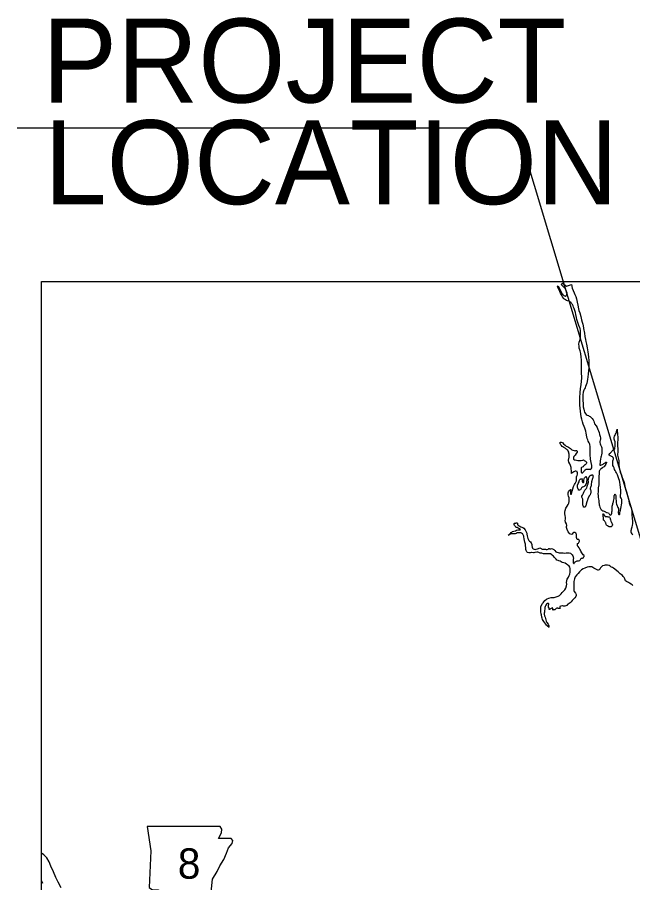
# Model space of a CAD drawing. Extents: x 813775 to 1157140, y 1757555 to 1979907.
# Drawn here: x 822466 to 848124, y 1943761 to 1979830 of the extents above; entities that cross this region are included whole.
import ezdxf

# ---------------------------------------------------------------- set-up
doc = ezdxf.new("R2010")
doc.units = 0
for name, color, linetype in [('Level 10', 7, 'Continuous'), ('Level 21', 7, 'Continuous'), ('Level 9', 7, 'Continuous'), ('R_Draft', 7, 'Continuous')]:
    doc.layers.add(name, color=color, linetype=linetype)

msp = doc.modelspace()

# ---------------------------------------------------------------- linework, layer by layer
at = {"layer": 'Level 10'}
for points in [[(824295, 1943550), (824167, 1943777), (824078, 1943973), (823972, 1944212), (823869, 1944448), (823800, 1944629), (823697, 1944803), (823569, 1944918), (823472, 1944985)], [(823531, 1943728), (823472, 1943859)]]:
    msp.add_lwpolyline(points, dxfattribs=at)
at = {"layer": 'Level 21'}
msp.add_lwpolyline([(827884, 1946109), (828036, 1945094), (827968, 1943555), (828104, 1943470), (828357, 1943470), (828357, 1942929), (830489, 1942929), (830591, 1943149), (830557, 1943504), (830608, 1943910), (830794, 1944231), (830912, 1944468), (831081, 1944722), (831183, 1944993), (831267, 1945212), (831420, 1945399), (831453, 1945517), (831386, 1945602), (830861, 1945602), (830980, 1945838), (830997, 1945991), (830927, 1946108)], close=True, dxfattribs=at)
at = {"layer": 'Level 9'}
for points in [[(844985, 1968600), (845014, 1968631), (845172, 1968325), (845208, 1968290), (845229, 1968262), (845257, 1968233), (845275, 1968221), (845312, 1968203), (845322, 1968206), (845335, 1968218), (845345, 1968226), (845361, 1968242), (845373, 1968263), (845384, 1968287), (845390, 1968305), (845389, 1968331), (845377, 1968367), (845366, 1968399), (845353, 1968445), (845341, 1968476), (845330, 1968496), (845322, 1968514), (845298, 1968540), (845283, 1968553), (845147, 1968697), (845198, 1968754), (845358, 1968629), (845572, 1968691)], [(845572, 1968691), (845599, 1968541), (845645, 1968438), (845682, 1968352), (845716, 1968283), (845757, 1968191), (845779, 1968096), (845800, 1968032), (845811, 1967960), (845834, 1967828), (845851, 1967757), (845849, 1967753), (845879, 1967615), (845913, 1967513), (845956, 1967354), (845986, 1967226), (846018, 1967121), (846040, 1967041), (846074, 1966886), (846079, 1966860), (846114, 1966658), (846133, 1966526), (846149, 1966394), (846164, 1966317), (846196, 1966203), (846229, 1966049), (846254, 1965890), (846282, 1965678), (846295, 1965516), (846301, 1965384), (846290, 1965205), (846286, 1965115), (846269, 1964955), (846251, 1964850), (846235, 1964730), (846208, 1964583), (846162, 1964448), (846135, 1964388), (846114, 1964343), (846085, 1964283), (846061, 1964204), (846043, 1964100), (846041, 1963987), (846047, 1963883), (846047, 1963865), (846055, 1963737), (846064, 1963601), (846082, 1963500), (846101, 1963424), (846120, 1963374), (846147, 1963327), (846189, 1963281), (846232, 1963252), (846278, 1963229), (846312, 1963211), (846347, 1963188), (846400, 1963137), (846434, 1963103), (846475, 1963048), (846498, 1963002), (846538, 1962883), (846605, 1962804), (846645, 1962727), (846672, 1962655), (846701, 1962590), (846728, 1962520), (846742, 1962438), (846761, 1962354), (846778, 1962307), (846782, 1962289), (846783, 1962233), (846770, 1962206), (846753, 1962154), (846754, 1962110), (846769, 1962056), (846785, 1962016), (846802, 1961983), (846825, 1961931), (846833, 1961891), (846838, 1961849), (846837, 1961805), (846834, 1961741), (846832, 1961665), (846821, 1961591), (846810, 1961542), (846799, 1961490), (846784, 1961408), (846769, 1961341), (846766, 1961315), (846762, 1961287), (846761, 1961241), (846758, 1961221), (846750, 1961199), (846748, 1961189), (846752, 1961181), (846755, 1961167), (846765, 1961161), (846777, 1961159), (846789, 1961157), (846824, 1961172), (846862, 1961191)], [(846038, 1960847), (846047, 1960854), (846063, 1960866), (846081, 1960894), (846094, 1960915), (846114, 1960943), (846129, 1960959), (846147, 1960974), (846187, 1960990), (846231, 1960993), (846267, 1960994), (846287, 1960994), (846319, 1960991), (846347, 1960985), (846372, 1960990), (846392, 1961010), (846415, 1961051), (846422, 1961147), (846395, 1961278), (846359, 1961410), (846347, 1961610), (846348, 1961780), (846356, 1961893), (846347, 1961960), (846338, 1962006), (846331, 1962042), (846311, 1962096), (846271, 1962167), (846250, 1962223), (846229, 1962281), (846212, 1962350), (846186, 1962496), (846166, 1962578), (846155, 1962626), (846130, 1962705), (846101, 1962771), (846061, 1962874), (846027, 1962972), (846001, 1963078), (845973, 1963181), (845947, 1963415), (845931, 1963545), (845917, 1963667), (845918, 1963803), (845925, 1963977), (845939, 1964184), (845954, 1964352), (845975, 1964511), (845995, 1964659), (846004, 1964788), (846001, 1964872), (845993, 1964970), (845991, 1965074), (845995, 1965296), (845993, 1965394), (845989, 1965552), (845979, 1965666), (845956, 1965812), (845930, 1965928), (845896, 1966039), (845885, 1966117), (845883, 1966203), (845895, 1966288), (845927, 1966404), (845946, 1966495), (845950, 1966603), (845951, 1966655), (845948, 1966687), (845945, 1966775), (845931, 1966853), (845919, 1966889), (845873, 1966986), (845835, 1967110), (845798, 1967233), (845777, 1967321), (845755, 1967437), (845735, 1967524), (845716, 1967606), (845686, 1967690), (845661, 1967747), (845640, 1967805), (845609, 1967862), (845579, 1967906), (845560, 1967934), (845504, 1967969), (845471, 1967994), (845411, 1968007), (845361, 1968030), (845316, 1968057), (845286, 1968077), (845254, 1968100), (845235, 1968128), (845202, 1968179), (845182, 1968219), (845153, 1968269), (845120, 1968332), (845081, 1968396), (844985, 1968600)], [(847507, 1959400), (847528, 1959360), (847536, 1959343), (847537, 1959309), (847531, 1959284), (847528, 1959268), (847515, 1959222), (847513, 1959196), (847519, 1959176), (847534, 1959120), (847546, 1959113), (847559, 1959111), (847577, 1959107), (847582, 1959123), (847585, 1959179), (847596, 1959240), (847609, 1959294), (847628, 1959356), (847649, 1959429), (847657, 1959503), (847664, 1959581), (847669, 1959635), (847670, 1959671), (847665, 1959727), (847636, 1959793), (847619, 1959835), (847614, 1959897), (847624, 1960003), (847628, 1960103), (847614, 1960241), (847602, 1960347), (847590, 1960453), (847577, 1960527), (847548, 1960600), (847520, 1960678), (847491, 1960762), (847451, 1960843), (847423, 1960882), (847386, 1960936), (847371, 1960988), (847352, 1961047), (847327, 1961105), (847302, 1961155), (847296, 1961177), (847293, 1961215), (847294, 1961265), (847293, 1961309), (847293, 1961343), (847304, 1961387), (847317, 1961419), (847321, 1961439), (847321, 1961451), (847314, 1961471), (847308, 1961485), (847277, 1961515), (847241, 1961526), (847221, 1961532), (847191, 1961547), (847187, 1961547), (847149, 1961574), (847142, 1961592), (847140, 1961608), (847148, 1961628), (847152, 1961635), (847163, 1961651), (847193, 1961681), (847224, 1961710), (847254, 1961730), (847273, 1961757), (847297, 1961785), (847316, 1961806), (847348, 1961822), (847375, 1961843), (847385, 1961881), (847390, 1961935), (847389, 1961985), (847392, 1962047), (847391, 1962079), (847386, 1962135), (847363, 1962203), (847346, 1962253), (847349, 1962321), (847366, 1962369), (847387, 1962412), (847406, 1962450), (847431, 1962501), (847443, 1962535), (847446, 1962555), (847452, 1962583), (847461, 1962613), (847470, 1962658), (847471, 1962619), (847474, 1962593), (847480, 1962552), (847485, 1962506), (847495, 1962434), (847508, 1962342), (847510, 1962250), (847501, 1962197), (847492, 1962129), (847492, 1962031)], [(845622, 1960854), (845589, 1960823), (845573, 1960811), (845571, 1960831), (845569, 1960919), (845565, 1961031), (845556, 1961069), (845529, 1961145), (845498, 1961216), (845461, 1961286), (845451, 1961362), (845464, 1961450), (845473, 1961486), (845480, 1961534), (845479, 1961572), (845473, 1961622), (845464, 1961666), (845455, 1961702), (845438, 1961746), (845422, 1961786), (845397, 1961809), (845365, 1961829), (845365, 1961831), (845337, 1961844), (845302, 1961870), (845278, 1961889), (845256, 1961903), (845209, 1961932), (845187, 1961946), (845149, 1961983), (845128, 1962011), (845112, 1962038), (845099, 1962060), (845085, 1962084), (845079, 1962094), (845094, 1962110), (845112, 1962118), (845148, 1962121), (845180, 1962110), (845204, 1962090), (845245, 1962047), (845302, 1961996), (845351, 1961962), (845387, 1961937), (845415, 1961924), (845449, 1961908), (845486, 1961887), (845526, 1961854), (845587, 1961807), (845631, 1961783), (845677, 1961776), (845721, 1961767), (845753, 1961770), (845779, 1961770), (845797, 1961762), (845806, 1961740), (845806, 1961708), (845772, 1961648), (845721, 1961583), (845691, 1961550), (845666, 1961520), (845653, 1961489), (845649, 1961461), (845651, 1961441), (845660, 1961419), (845670, 1961404), (845688, 1961392), (845726, 1961383), (845779, 1961369), (845839, 1961361), (845887, 1961355), (845939, 1961356), (845978, 1961361), (846032, 1961366), (846050, 1961370), (846070, 1961379), (846090, 1961377), (846104, 1961363), (846134, 1961344), (846157, 1961334), (846173, 1961321), (846199, 1961283), (846198, 1961249), (846177, 1961218), (846149, 1961190), (846139, 1961184), (846122, 1961171), (846096, 1961145), (846077, 1961119), (846053, 1961098), (846023, 1961084), (845986, 1961065), (845976, 1961049), (845975, 1961017), (845979, 1960969), (845971, 1960888), (845973, 1960862), (846000, 1960849), (846016, 1960845), (846028, 1960845), (846038, 1960847)], [(847492, 1962031), (847495, 1961937), (847499, 1961865), (847500, 1961783), (847507, 1961731), (847506, 1961691), (847495, 1961635), (847490, 1961575), (847497, 1961531), (847524, 1961467), (847535, 1961419), (847544, 1961359), (847550, 1961261), (847550, 1961153), (847565, 1961073), (847579, 1960979), (847601, 1960870), (847655, 1960744), (847689, 1960647), (847716, 1960577), (847753, 1960492), (847766, 1960440), (847814, 1960221), (847865, 1960049), (847906, 1959904), (847942, 1959752), (847979, 1959599), (848013, 1959471), (848053, 1959392), (848071, 1959342), (848086, 1959224), (848090, 1959090), (848099, 1958950), (848117, 1958824), (848119, 1958724), (848104, 1958656), (848089, 1958580), (848063, 1958495), (848053, 1958473), (848046, 1958431), (848045, 1958385), (848059, 1958347), (848092, 1958301), (848133, 1958258)], [(846862, 1961191), (846892, 1961209), (846919, 1961228), (846947, 1961246), (846975, 1961265), (846990, 1961271), (847010, 1961282), (847022, 1961286), (847034, 1961292), (847036, 1961270), (847033, 1961254), (847023, 1961240), (847003, 1961209), (846980, 1961167), (846945, 1961124), (846930, 1961100), (846896, 1961077), (846863, 1961049), (846813, 1961014), (846788, 1960993), (846762, 1960969), (846739, 1960936), (846731, 1960910), (846723, 1960844), (846724, 1960784), (846715, 1960724), (846708, 1960637), (846709, 1960579), (846710, 1960533), (846709, 1960489), (846706, 1960347), (846688, 1960212), (846685, 1960130), (846679, 1960052), (846674, 1959972), (846680, 1959900), (846687, 1959822), (846694, 1959758), (846706, 1959678), (846717, 1959614), (846726, 1959544), (846731, 1959512), (846737, 1959462), (846754, 1959411), (846781, 1959363), (846793, 1959347), (846812, 1959306), (846822, 1959298), (846865, 1959260), (846897, 1959255), (846939, 1959246), (846983, 1959219), (846998, 1959207), (847028, 1959195), (847064, 1959192), (847118, 1959171), (847135, 1959147), (847147, 1959131), (847161, 1959110), (847177, 1959094), (847186, 1959086), (847213, 1959092), (847225, 1959101), (847235, 1959107), (847241, 1959127), (847252, 1959165), (847256, 1959193), (847259, 1959223), (847262, 1959258), (847268, 1959300), (847271, 1959338), (847272, 1959382), (847269, 1959430), (847269, 1959458), (847276, 1959502), (847289, 1959536), (847301, 1959561), (847314, 1959603), (847321, 1959637), (847325, 1959661), (847336, 1959715), (847345, 1959768), (847346, 1959832), (847349, 1959862), (847357, 1959892), (847364, 1959914), (847376, 1959944), (847380, 1959949), (847390, 1959951), (847410, 1959923), (847415, 1959897), (847421, 1959865), (847424, 1959831), (847427, 1959741), (847432, 1959689), (847433, 1959649), (847436, 1959589), (847443, 1959543), (847470, 1959472), (847487, 1959446), (847507, 1959400)], [(845820, 1957876), (845829, 1957898), (845859, 1957919), (845880, 1957941), (845894, 1957967), (845903, 1957992), (845905, 1958014), (845895, 1958039), (845874, 1958059), (845846, 1958069), (845816, 1958068), (845800, 1958088), (845790, 1958106), (845781, 1958144), (845774, 1958197), (845777, 1958230), (845779, 1958270), (845772, 1958298), (845764, 1958313), (845748, 1958329), (845713, 1958357), (845671, 1958356), (845628, 1958327), (845593, 1958290), (845567, 1958280), (845507, 1958297), (845427, 1958389), (845393, 1958479), (845368, 1958561), (845365, 1958609), (845372, 1958655), (845361, 1958715), (845326, 1958784), (845309, 1958854), (845316, 1958910), (845321, 1958980), (845307, 1959068), (845292, 1959136), (845300, 1959206), (845311, 1959274), (845337, 1959371), (845398, 1959456), (845438, 1959525), (845461, 1959582), (845474, 1959652), (845477, 1959724), (845470, 1959798), (845450, 1959868), (845439, 1959930), (845434, 1959980), (845440, 1960006), (845449, 1960046), (845472, 1960090), (845486, 1960113), (845498, 1960121), (845515, 1960137), (845535, 1960144), (845539, 1960136), (845538, 1960122), (845536, 1960108), (845532, 1960081), (845529, 1960059), (845527, 1960027), (845526, 1960011), (845526, 1959987), (845526, 1959963), (845533, 1959953), (845537, 1959949), (845545, 1959950), (845553, 1959944), (845561, 1959946), (845567, 1959952), (845570, 1959956), (845578, 1959984), (845587, 1960026), (845598, 1960085), (845622, 1960177), (845659, 1960278), (845695, 1960353), (845726, 1960405), (845751, 1960458), (845776, 1960516), (845783, 1960553), (845787, 1960595), (845780, 1960651), (845779, 1960677), (845792, 1960715), (845804, 1960733), (845821, 1960786), (845820, 1960820), (845820, 1960844), (845816, 1960866), (845813, 1960877), (845811, 1960891), (845805, 1960897), (845791, 1960901), (845757, 1960913), (845727, 1960912), (845693, 1960903), (845673, 1960891), (845622, 1960854)], [(845846, 1960401), (845885, 1960472), (845894, 1960514), (845905, 1960543), (845923, 1960571), (845935, 1960583), (845946, 1960586), (845956, 1960588), (845968, 1960596), (845986, 1960596), (846010, 1960589), (846018, 1960587), (846026, 1960579), (846023, 1960561), (846017, 1960537), (846012, 1960509), (846012, 1960493), (846029, 1960459), (846035, 1960451), (846049, 1960435), (846057, 1960435), (846071, 1960446), (846085, 1960460), (846087, 1960460), (846092, 1960484), (846089, 1960516), (846087, 1960540), (846098, 1960588), (846104, 1960608), (846113, 1960629), (846125, 1960643), (846133, 1960655), (846145, 1960671), (846154, 1960679), (846164, 1960684), (846193, 1960650), (846199, 1960630), (846214, 1960584), (846205, 1960548), (846194, 1960496), (846194, 1960472), (846191, 1960440), (846191, 1960408), (846174, 1960377), (846161, 1960341)], [(846253, 1959772), (846236, 1959698), (846229, 1959671), (846202, 1959597), (846196, 1959577), (846187, 1959531), (846180, 1959506), (846170, 1959480), (846168, 1959474), (846159, 1959452), (846149, 1959434), (846139, 1959420), (846129, 1959413), (846107, 1959411), (846086, 1959409), (846079, 1959416), (846073, 1959442), (846061, 1959466), (846046, 1959508), (846039, 1959568), (846040, 1959622), (846045, 1959662), (846047, 1959690), (846046, 1959718), (846040, 1959742), (846027, 1959776), (846008, 1959836), (846007, 1959874), (846025, 1959910), (846050, 1959947), (846067, 1959991), (846084, 1960037), (846100, 1960070), (846129, 1960116), (846152, 1960151), (846168, 1960165), (846189, 1960195), (846209, 1960224), (846226, 1960268), (846229, 1960286), (846243, 1960329), (846254, 1960357), (846262, 1960381), (846269, 1960419), (846274, 1960453), (846274, 1960483), (846273, 1960507), (846273, 1960537), (846274, 1960559), (846276, 1960581), (846282, 1960602), (846285, 1960616), (846289, 1960630), (846301, 1960654), (846306, 1960670), (846316, 1960688), (846322, 1960698), (846341, 1960719), (846363, 1960731), (846377, 1960741), (846391, 1960746), (846403, 1960750), (846413, 1960754), (846423, 1960760), (846438, 1960763), (846448, 1960761), (846457, 1960753), (846457, 1960751), (846463, 1960737), (846465, 1960729), (846467, 1960715), (846470, 1960685), (846468, 1960665), (846466, 1960661), (846455, 1960627), (846445, 1960603), (846438, 1960582)], [(846161, 1960341), (846135, 1960307), (846118, 1960288), (846094, 1960272), (846070, 1960259), (846036, 1960249), (846021, 1960240), (845995, 1960218), (845974, 1960186), (845958, 1960159), (845943, 1960141), (845929, 1960131), (845905, 1960126), (845881, 1960122), (845863, 1960127), (845861, 1960143), (845856, 1960161), (845841, 1960207), (845819, 1960235), (845816, 1960277), (845823, 1960337), (845837, 1960361), (845846, 1960401)], [(846438, 1960582), (846417, 1960516), (846408, 1960472), (846402, 1960440), (846397, 1960387), (846398, 1960357), (846398, 1960329), (846391, 1960285), (846385, 1960269), (846370, 1960247), (846364, 1960233), (846357, 1960206), (846355, 1960180), (846364, 1960142), (846376, 1960113), (846383, 1960091), (846385, 1960067), (846384, 1960035), (846380, 1960007), (846367, 1959978), (846346, 1959928), (846344, 1959926), (846318, 1959893), (846253, 1959772)], [(846900, 1958987), (846893, 1959017), (846891, 1959037), (846887, 1959057), (846886, 1959085), (846886, 1959095), (846883, 1959123), (846887, 1959129), (846897, 1959133), (846905, 1959131), (846913, 1959119), (846920, 1959109), (846922, 1959101), (846928, 1959087), (846934, 1959075), (846942, 1959064), (846947, 1959056), (846955, 1959050), (846979, 1959030), (846995, 1959024), (847019, 1959025), (847029, 1959027), (847043, 1959025), (847055, 1959022), (847065, 1959018), (847081, 1959010), (847097, 1959008), (847109, 1959007), (847121, 1959007), (847133, 1959005), (847147, 1959003), (847155, 1959001), (847161, 1958995), (847176, 1958972), (847182, 1958952), (847182, 1958926), (847199, 1958878), (847216, 1958832)], [(847216, 1958832), (847226, 1958816), (847243, 1958769), (847258, 1958739), (847272, 1958715), (847279, 1958671), (847268, 1958637), (847254, 1958615), (847234, 1958602), (847222, 1958598), (847169, 1958593), (847145, 1958595), (847112, 1958612), (847070, 1958635), (847048, 1958649), (847033, 1958665), (847023, 1958685), (847013, 1958710), (847008, 1958732), (847000, 1958756), (846991, 1958776), (846975, 1958806), (846965, 1958822), (846948, 1958837), (846930, 1958853), (846912, 1958871), (846903, 1958903), (846901, 1958927), (846900, 1958987)], [(844865, 1957318), (844825, 1957365), (844782, 1957405), (844756, 1957430), (844697, 1957463), (844657, 1957470), (844579, 1957469), (844541, 1957466), (844453, 1957469), (844409, 1957470), (844333, 1957489), (844261, 1957501), (844213, 1957523), (844171, 1957536), (844121, 1957539), (844047, 1957526), (843995, 1957513), (843981, 1957510), (843905, 1957521), (843887, 1957523), (843853, 1957516), (843794, 1957509), (843739, 1957530), (843709, 1957552), (843680, 1957603), (843671, 1957653), (843664, 1957737), (843659, 1957801), (843649, 1957875), (843628, 1957953), (843607, 1958018), (843599, 1958094), (843586, 1958170), (843581, 1958208), (843563, 1958254), (843542, 1958281), (843526, 1958305), (843491, 1958335), (843463, 1958340), (843405, 1958349), (843337, 1958346), (843299, 1958337), (843264, 1958318), (843228, 1958304), (843184, 1958297), (843162, 1958303), (843118, 1958308), (843090, 1958307), (843052, 1958307), (843035, 1958300), (843003, 1958278), (842983, 1958265), (842962, 1958253), (842950, 1958245), (842938, 1958240), (842938, 1958246), (842983, 1958283), (843024, 1958326), (843046, 1958351), (843081, 1958377), (843119, 1958396), (843172, 1958413), (843232, 1958432), (843285, 1958451), (843333, 1958468), (843367, 1958474), (843411, 1958473), (843421, 1958473), (843429, 1958474), (843435, 1958476), (843439, 1958480), (843432, 1958494), (843418, 1958503), (843406, 1958513), (843354, 1958542), (843307, 1958562), (843277, 1958569), (843247, 1958586), (843231, 1958608), (843212, 1958630), (843190, 1958660), (843186, 1958667), (843175, 1958685), (843177, 1958701), (843181, 1958713), (843187, 1958732), (843196, 1958742), (843230, 1958748), (843246, 1958751), (843272, 1958755), (843284, 1958755), (843296, 1958754), (843316, 1958740), (843322, 1958722), (843325, 1958694), (843333, 1958676), (843354, 1958658), (843390, 1958633), (843462, 1958598), (843543, 1958560), (843579, 1958532)], [(843579, 1958532), (843641, 1958469), (843686, 1958388), (843703, 1958330), (843714, 1958285), (843727, 1958211), (843736, 1958167), (843755, 1958105), (843778, 1958049), (843792, 1958028), (843823, 1957996), (843861, 1957963), (843892, 1957923), (843923, 1957850), (843924, 1957818), (843929, 1957752), (843952, 1957702), (843978, 1957677), (844019, 1957661), (844059, 1957650), (844096, 1957659), (844152, 1957672), (844200, 1957693), (844227, 1957705), (844251, 1957713), (844277, 1957710), (844305, 1957692), (844328, 1957671), (844350, 1957665), (844374, 1957664), (844460, 1957657), (844484, 1957658), (844522, 1957654), (844560, 1957655), (844562, 1957655), (844605, 1957668), (844619, 1957678), (844633, 1957684), (844647, 1957685), (844661, 1957681), (844689, 1957675), (844709, 1957680), (844739, 1957684), (844775, 1957679), (844834, 1957644), (844878, 1957609), (844925, 1957557), (844963, 1957538), (845015, 1957521), (845062, 1957508), (845111, 1957511), (845223, 1957503), (845279, 1957500), (845349, 1957511), (845409, 1957516), (845481, 1957507), (845529, 1957494), (845602, 1957429), (845629, 1957380), (845642, 1957342), (845649, 1957276), (845643, 1957240), (845636, 1957196), (845635, 1957160), (845641, 1957130), (845644, 1957116), (845648, 1957096), (845654, 1957080), (845667, 1957068), (845678, 1957070), (845686, 1957079), (845694, 1957087), (845710, 1957111), (845725, 1957129), (845755, 1957152), (845785, 1957168), (845803, 1957169), (845868, 1957176), (845922, 1957191), (845935, 1957217), (845949, 1957237), (845980, 1957286), (846030, 1957293), (846070, 1957300), (846079, 1957324), (846087, 1957338), (846095, 1957354), (846096, 1957368), (846094, 1957392), (846061, 1957428), (846031, 1957467), (846002, 1957515), (845967, 1957572), (845948, 1957620), (845923, 1957666), (845890, 1957719), (845852, 1957770), (845829, 1957802), (845818, 1957836), (845816, 1957852), (845820, 1957876)], [(844675, 1955156), (844665, 1955148), (844653, 1955144), (844647, 1955147), (844645, 1955157), (844646, 1955191), (844636, 1955213), (844616, 1955231), (844613, 1955247), (844613, 1955275), (844620, 1955323), (844625, 1955353), (844625, 1955389), (844616, 1955399), (844600, 1955401), (844575, 1955392), (844533, 1955370), (844502, 1955331), (844477, 1955277), (844464, 1955228), (844457, 1955162), (844448, 1955102), (844441, 1955040), (844438, 1954995), (844437, 1954947), (844450, 1954890), (844469, 1954832), (844486, 1954768), (844497, 1954714), (844512, 1954660), (844547, 1954601), (844594, 1954530), (844621, 1954464), (844634, 1954418), (844645, 1954394), (844553, 1954467), (844535, 1954499), (844506, 1954538), (844465, 1954587), (844425, 1954641), (844388, 1954688), (844369, 1954736), (844344, 1954786), (844333, 1954829), (844333, 1954851), (844326, 1954883), (844318, 1954925), (844309, 1954973), (844291, 1955047), (844294, 1955123), (844291, 1955197), (844292, 1955253), (844307, 1955304), (844363, 1955393), (844390, 1955431), (844416, 1955470), (844457, 1955516), (844525, 1955572), (844557, 1955594), (844630, 1955626), (844724, 1955651), (844790, 1955651), (844846, 1955648), (844885, 1955662), (844933, 1955675), (844975, 1955686), (845016, 1955701), (845042, 1955713), (845076, 1955732), (845119, 1955767), (845146, 1955801), (845183, 1955854), (845219, 1955895), (845244, 1955917), (845301, 1955970), (845340, 1956031), (845360, 1956127), (845373, 1956202), (845369, 1956270), (845372, 1956346), (845397, 1956408), (845443, 1956493), (845474, 1956558), (845503, 1956625), (845523, 1956699), (845522, 1956773), (845517, 1956857), (845500, 1956911), (845475, 1956955), (845404, 1957009), (845368, 1957041), (845311, 1957076), (845259, 1957093), (845187, 1957112), (845144, 1957133), (845096, 1957162), (845050, 1957179), (845012, 1957185), (844963, 1957208), (844927, 1957247), (844865, 1957318)], [(847859, 1956315), (847822, 1956342), (847806, 1956378), (847793, 1956424), (847762, 1956477), (847731, 1956517), (847692, 1956560), (847644, 1956603), (847607, 1956633), (847563, 1956674), (847516, 1956711), (847469, 1956754), (847372, 1956835), (847317, 1956870), (847279, 1956897), (847235, 1956914), (847207, 1956928), (847178, 1956955), (847142, 1956983), (847074, 1956995), (847012, 1956996), (846976, 1956998), (846930, 1956983), (846868, 1956968), (846849, 1956953), (846833, 1956939), (846802, 1956900), (846782, 1956878), (846767, 1956852), (846747, 1956825), (846731, 1956811), (846720, 1956803), (846690, 1956788), (846666, 1956790), (846618, 1956815), (846553, 1956848), (846497, 1956873), (846418, 1956919), (846340, 1956932), (846290, 1956929), (846223, 1956910), (846129, 1956876), (846058, 1956837), (845987, 1956796), (845903, 1956718), (845846, 1956649), (845797, 1956592), (845731, 1956503), (845698, 1956432), (845674, 1956321), (845666, 1956223), (845666, 1956117), (845671, 1956023), (845671, 1955963), (845669, 1955935), (845684, 1955893), (845741, 1955826), (845766, 1955768), (845771, 1955730), (845755, 1955688), (845716, 1955637), (845675, 1955590), (845640, 1955560), (845603, 1955523), (845560, 1955464), (845540, 1955448), (845517, 1955423), (845479, 1955397), (845424, 1955366), (845383, 1955315), (845361, 1955308), (845337, 1955300), (845293, 1955291), (845237, 1955290), (845215, 1955296), (845195, 1955301), (845132, 1955286), (845090, 1955270), (845079, 1955233), (845079, 1955219), (845093, 1955192), (845064, 1955189), (845044, 1955193), (845021, 1955196), (844997, 1955204), (844967, 1955209), (844955, 1955207), (844932, 1955193), (844871, 1955139), (844851, 1955133), (844821, 1955127), (844795, 1955120), (844787, 1955138), (844787, 1955150), (844788, 1955190), (844788, 1955206), (844770, 1955216), (844748, 1955205), (844724, 1955193), (844694, 1955174), (844675, 1955156)], [(848135, 1956145), (848101, 1956179), (848066, 1956208), (847990, 1956247), (847945, 1956272), (847859, 1956315)]]:
    msp.add_lwpolyline(points, dxfattribs=at)
at = {"layer": 'R_Draft'}
for p in [(822466, 1975221), (854111, 1939240)]:
    msp.add_line(p, (843306, 1975221), dxfattribs=at)
msp.add_lwpolyline([(823472, 1968812), (896470, 1968812), (896470, 1905247), (823472, 1905247)], close=True, dxfattribs=at)
msp.add_lwpolyline([(823472, 1968812), (896470, 1968812), (896470, 1905247), (823472, 1905247)], close=True, dxfattribs=at)

# ---------------------------------------------------------------- texts
at = {"layer": 'Level 21'}
msp.add_text('8', height=1267, dxfattribs=at).set_placement((829157, 1943927))
at = {"layer": 'R_Draft'}
for s, p in [('PROJECT', (823506, 1976277)), ('LOCATION', (823587, 1972041))]:
    msp.add_text(s, height=3500, dxfattribs=at).set_placement(p)

doc.saveas('drawing.dxf')
